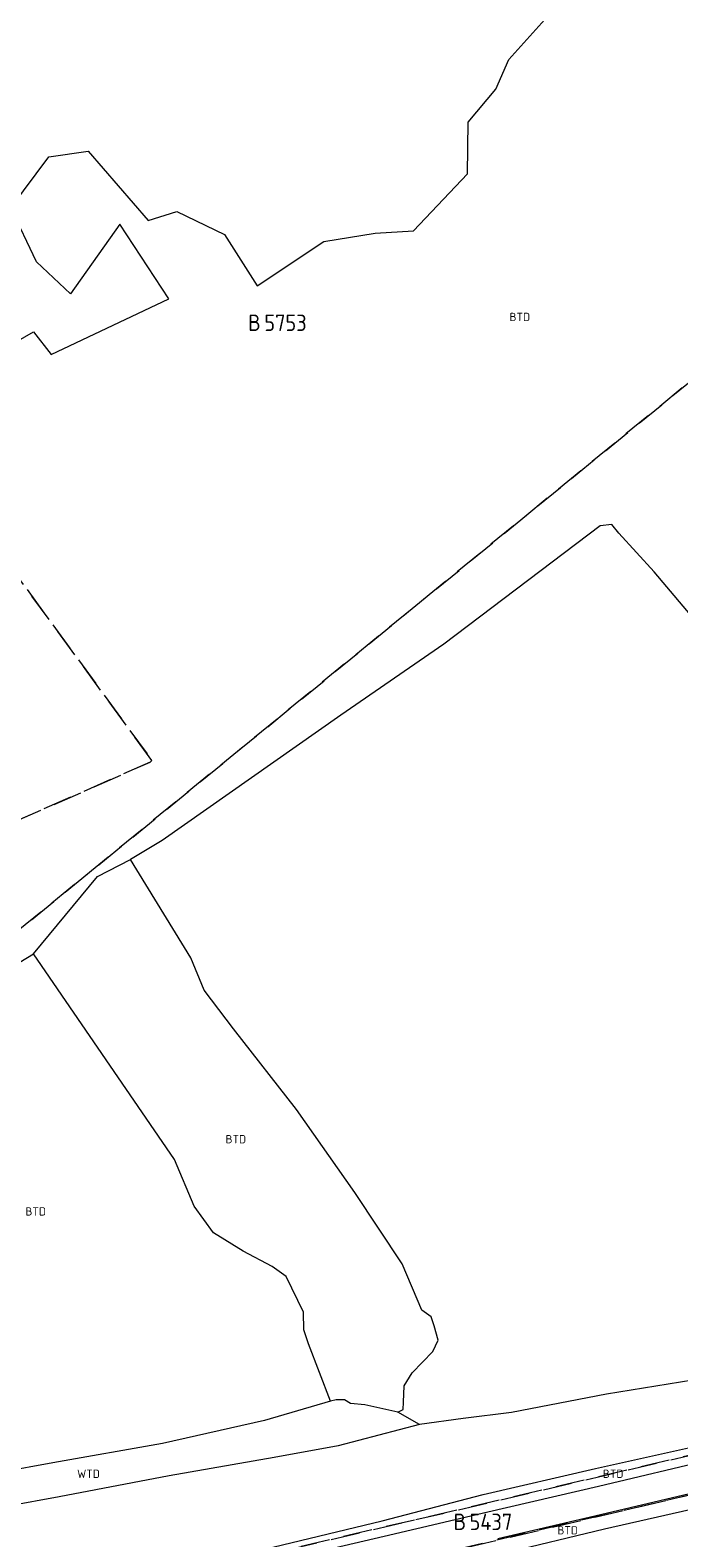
# Model space of a CAD drawing. Header units: metres. Extents: x 207644 to 210135, y 370459 to 373417.
# Tile 273 of 279: x 208841 to 208912, y 372742 to 372907. Entities that reach past the tile are written whole.
import ezdxf
from ezdxf.enums import TextEntityAlignment as Align

# ---------------------------------------------------------------- set-up
doc = ezdxf.new("R2010")
doc.units = ezdxf.units.M
doc.linetypes.add('HIDDEN2', pattern=[4.7625, 3.175, -1.5875])
for name, color, linetype in [('BTD', 7, 'Continuous'), ('KAD_perceelnummer', 212, 'Continuous'), ('KAD_sectie', 212, 'Continuous'), ('KAD_Vastgesteld_Perceel', 212, 'Continuous'), ('WTD', 7, 'Continuous')]:
    doc.layers.add(name, color=color, linetype=linetype)
doc.layers.add('GMV', color=7, linetype='Continuous', lineweight=25)
doc.styles.add('ISO', font='isocpeur.ttf', dxfattribs={"height": 1})
doc.styles.add('ISOCP', font='ISOCP.shx', dxfattribs={"height": 1.8})

# ---------------------------------------------------------------- blocks, each defined once
blk = doc.blocks.new('ACMAP_ANN_TEMPLATE_Vastgesteld_Perceelnummer')
at = {"layer": 'KAD_perceelnummer', "style": 'ISOCP'}
blk.add_attdef('Perceelnummer', text='', height=1.8, dxfattribs=at).set_placement((0, 0), align=Align.MIDDLE)
at = {"layer": 'KAD_sectie', "style": 'ISOCP'}
blk.add_attdef('sectie', text='', height=1.8, dxfattribs=at).set_placement((-2.7, 0), align=Align.MIDDLE_RIGHT)

msp = doc.modelspace()

# ---------------------------------------------------------------- linework, layer by layer
at = {"layer": 'GMV', "color": 253, "linetype": 'Continuous', "lineweight": 13}
for points in [[(208893.635, 372903.54), (208898.899, 372909.356)], [(208892.238, 372900.277), (208893.635, 372903.54)], [(208889.191, 372896.698), (208892.238, 372900.277)], [(208889.112, 372891.051), (208889.191, 372896.698)], [(208843.403, 372892.89), (208847.698, 372893.533)], [(208847.698, 372893.533), (208854.246, 372885.939)], [(208839.267, 372887.324), (208843.403, 372892.89)], [(208883.219, 372884.831), (208889.112, 372891.051)], [(208842.077, 372881.415), (208839.267, 372887.324)], [(208854.246, 372885.939), (208857.393, 372886.929)], [(208857.393, 372886.929), (208862.578, 372884.41)], [(208851.166, 372885.536), (208845.757, 372877.919)], [(208856.505, 372877.401), (208851.166, 372885.536)], [(208862.578, 372884.41), (208866.175, 372878.793)], [(208866.175, 372878.793), (208873.448, 372883.661)], [(208873.448, 372883.661), (208879.043, 372884.563)], [(208879.043, 372884.563), (208883.219, 372884.831)], [(208845.757, 372877.919), (208842.077, 372881.415)], [(208843.654, 372871.291), (208856.505, 372877.401)], [(208838.9, 372872.133), (208841.716, 372873.793)], [(208841.716, 372873.793), (208843.654, 372871.291)], [(208903.607, 372852.573), (208886.549, 372839.669)], [(208904.907, 372852.752), (208903.607, 372852.573)], [(208905.649, 372851.799), (208904.907, 372852.752)], [(208909.512, 372847.581), (208905.649, 372851.799)], [(208929.318, 372824.134), (208909.512, 372847.581)], [(208886.549, 372839.669), (208875.287, 372831.927)], [(208875.287, 372831.927), (208855.791, 372818.235)], [(208855.791, 372818.235), (208852.324, 372816.14)], [(208848.711, 372814.287), (208852.324, 372816.14)], [(208858.906, 372805.414), (208852.324, 372816.14)], [(208841.745, 372805.832), (208848.711, 372814.287)], [(208827.785, 372797.362), (208841.745, 372805.832)], [(208857.115, 372783.358), (208841.745, 372805.832)], [(208860.375, 372801.877), (208858.906, 372805.414)], [(208863.575, 372797.665), (208860.375, 372801.877)], [(208870.444, 372788.826), (208863.575, 372797.665)], [(208876.833, 372779.764), (208870.444, 372788.826)], [(208859.276, 372778.297), (208857.115, 372783.358)], [(208881.996, 372771.973), (208876.833, 372779.764)], [(208861.385, 372775.367), (208859.276, 372778.297)], [(208864.614, 372773.368), (208861.385, 372775.367)], [(208867.815, 372771.687), (208864.614, 372773.368)], [(208869.314, 372770.611), (208867.815, 372771.687)], [(208884.138, 372766.924), (208881.996, 372771.973)], [(208871.209, 372766.698), (208869.314, 372770.611)], [(208871.242, 372764.782), (208871.209, 372766.698)], [(208885.147, 372766.205), (208884.138, 372766.924)], [(208871.775, 372763.237), (208871.242, 372764.782)], [(208885.494, 372765.21), (208885.147, 372766.205)], [(208885.914, 372763.651), (208885.494, 372765.21)], [(208874.162, 372756.988), (208871.775, 372763.237)], [(208885.354, 372762.413), (208885.914, 372763.651)], [(208883.081, 372760.063), (208885.354, 372762.413)], [(208882.2, 372758.652), (208883.081, 372760.063)], [(208882.154, 372756.855), (208882.2, 372758.652)], [(208915.085, 372759.48), (208904.312, 372757.74)], [(208874.162, 372756.988), (208866.95, 372754.877)], [(208874.769, 372757.115), (208874.162, 372756.988)], [(208875.697, 372757.138), (208874.769, 372757.115)], [(208876.349, 372756.731), (208875.697, 372757.138)], [(208877.911, 372756.596), (208876.349, 372756.731)], [(208881.535, 372755.765), (208877.911, 372756.596)], [(208882.116, 372756.061), (208882.154, 372756.855)], [(208904.312, 372757.74), (208893.947, 372755.74)], [(208866.95, 372754.877), (208855.832, 372752.341)], [(208881.535, 372755.765), (208882.116, 372756.061)], [(208883.872, 372754.425), (208881.535, 372755.765)], [(208888.638, 372755.092), (208883.872, 372754.425)], [(208893.947, 372755.74), (208888.638, 372755.092)], [(208883.872, 372754.425), (208875.022, 372752.116)], [(208855.832, 372752.341), (208843.855, 372750.253)], [(208875.022, 372752.116), (208868.008, 372750.837)], [(208903.094, 372749.612), (208915.539, 372752.394)], [(208843.855, 372750.253), (208832.662, 372748.208)], [(208868.008, 372750.837), (208856.539, 372748.839)], [(208916.008, 372750.649), (208903.416, 372747.669)], [(208856.539, 372748.839), (208844.519, 372746.538)], [(208890.853, 372746.778), (208903.094, 372749.612)], [(208844.519, 372746.538), (208833.367, 372744.505)], [(208879.799, 372743.925), (208890.853, 372746.778)], [(208903.416, 372747.669), (208891.334, 372744.85)], [(208916.618, 372747.614), (208903.636, 372744.563)], [(208917.276, 372745.983), (208904.094, 372742.983)], [(208866.957, 372740.821), (208879.799, 372743.925)], [(208891.334, 372744.85), (208880.016, 372742.197)], [(208903.636, 372744.563), (208892.436, 372741.924)], [(208880.016, 372742.197), (208867.394, 372739.247)], [(208904.094, 372742.983), (208892.897, 372740.317)]]:
    msp.add_lwpolyline(points, dxfattribs=at)
at = {"layer": 'KAD_Vastgesteld_Perceel', "color": 253, "linetype": 'HIDDEN2', "lineweight": 13}
for points in [[(208947.441, 372911.093), (208949.151, 372909.001), (208914.098, 372878.692), (208919.956, 372873.681), (208808.316, 372782.424), (208804.766, 372804.885), (208854.483, 372826.785), (208854.669, 372826.955), (208829.808, 372861.02), (208815.199, 372851.524), (208814.801, 372854.036), (208828.383, 372862.92), (208809.184, 372889.486), (208807.732, 372898.656), (208902.012, 372967.117), (208931.27, 372930.933), (208947.441, 372911.093)], [(209008.377, 372793.037), (208957.519, 372761.393), (208841.771, 372734.254), (208841.708, 372734.522), (208840.617, 372734.264), (208837.01, 372732.87), (208836.93, 372733.085), (208828.223, 372731.051), (208819.551, 372729.025), (208819.1, 372730.917), (208820.351, 372739.882), (208816.475, 372755.999), (208812.231, 372774.058), (208809.704, 372773.639), (208808.316, 372782.424), (208919.956, 372873.681), (208976.63, 372825.169), (208990.393, 372814.192), (208997.693, 372806.186), (209008.377, 372793.037)], [(208803.589, 372812.329), (208819.98, 372821.342), (208815.199, 372851.524), (208829.808, 372861.02), (208854.669, 372826.955), (208854.483, 372826.785), (208804.766, 372804.885), (208803.589, 372812.329)], [(208829.364, 372726.204), (208829.193, 372726.931), (208828.394, 372730.326), (208828.223, 372731.051), (208836.93, 372733.085), (208837.01, 372732.87), (208840.617, 372734.264), (208841.708, 372734.522), (208841.771, 372734.254), (208957.519, 372761.393), (208946.413, 372754.483), (208842.775, 372730.158), (208843.022, 372729.075), (208841.935, 372728.822), (208838.031, 372728.463), (208838.061, 372728.235), (208829.364, 372726.204)]]:
    msp.add_lwpolyline(points, close=True, dxfattribs=at)
msp.add_lwpolyline([(208842.775, 372730.158), (208946.413, 372754.483)], dxfattribs=at)

# ---------------------------------------------------------------- block references
ref = msp.add_blockref('ACMAP_ANN_TEMPLATE_Vastgesteld_Perceelnummer', (208869.251, 372874.771), dxfattribs=at)
ref.add_attrib('Perceelnummer', '5753', dxfattribs={"layer": 'KAD_perceelnummer', "lineweight": 13, "height": 1.8, "style": 'ISOCP'}).set_placement((208869.251, 372874.771), align=Align.MIDDLE)
ref.add_attrib('sectie', 'B', dxfattribs={"layer": 'KAD_sectie', "lineweight": 13, "height": 1.8, "style": 'ISOCP'}).set_placement((208866.551, 372874.771), align=Align.MIDDLE_RIGHT)
ref = msp.add_blockref('ACMAP_ANN_TEMPLATE_Vastgesteld_Perceelnummer', (208891.685, 372743.799), dxfattribs=at)
ref.add_attrib('Perceelnummer', '5437', dxfattribs={"layer": 'KAD_perceelnummer', "lineweight": 13, "height": 1.8, "style": 'ISOCP'}).set_placement((208891.685, 372743.799), align=Align.MIDDLE)
ref.add_attrib('sectie', 'B', dxfattribs={"layer": 'KAD_sectie', "lineweight": 13, "height": 1.8, "style": 'ISOCP'}).set_placement((208888.985, 372743.799), align=Align.MIDDLE_RIGHT)

# ---------------------------------------------------------------- texts
at = {"layer": 'BTD', "color": 253, "linetype": 'Continuous', "lineweight": 13, "style": 'ISO'}
for p in [(208894.843, 372875.409), (208863.83, 372785.595), (208841.977, 372777.702), (208905.036, 372749.049), (208900.071, 372742.874)]:
    msp.add_text('BTD', height=0.9, dxfattribs=at).set_placement(p, align=Align.MIDDLE_CENTER)
at = {"layer": 'WTD', "color": 253, "linetype": 'Continuous', "lineweight": 13, "style": 'ISO'}
msp.add_text('WTD', height=0.9, dxfattribs=at).set_placement((208847.74, 372749.043), align=Align.MIDDLE_CENTER)

doc.saveas('drawing.dxf')
